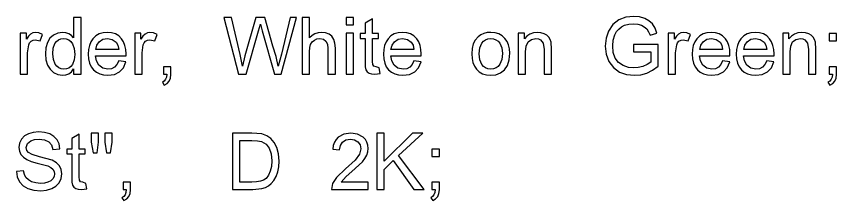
# Model space of a CAD drawing. Extents: x 1001568 to 1002149, y 1840825 to 1841423.
# Drawn here: x 1001993.504 to 1001998.235, y 1840960.983 to 1840962.047 of the extents above; entities that cross this region are included whole.
import ezdxf

# ---------------------------------------------------------------- set-up
doc = ezdxf.new("R2010")
doc.units = 0
doc.layers.add('SIGNS', color=7, linetype='Continuous')

msp = doc.modelspace()

# ---------------------------------------------------------------- linework, layer by layer
at = {"layer": 'SIGNS'}
for points in [[(1001993.8338, 1840961.7137), (1001993.8764, 1840961.7137), (1001993.8764, 1840962.04), (1001993.8338, 1840962.04), (1001993.8338, 1840961.9235), (1001993.821, 1840961.9371), (1001993.806, 1840961.947), (1001993.7887, 1840961.9529), (1001993.7694, 1840961.9549), (1001993.7419, 1840961.951), (1001993.7174, 1840961.9394), (1001993.6966, 1840961.9207), (1001993.6821, 1840961.8964), (1001993.6734, 1840961.8662), (1001993.6707, 1840961.8305), (1001993.6739, 1840961.7959), (1001993.6831, 1840961.7661), (1001993.6979, 1840961.7417), (1001993.7181, 1840961.7229), (1001993.7425, 1840961.7106), (1001993.7696, 1840961.7067), (1001993.7895, 1840961.709), (1001993.8069, 1840961.7159), (1001993.8216, 1840961.7275), (1001993.8338, 1840961.7436), (1001993.8338, 1840961.7137)], [(1001993.7132, 1840961.8306), (1001993.7163, 1840961.8636), (1001993.7259, 1840961.8899), (1001993.7349, 1840961.9028), (1001993.7462, 1840961.912), (1001993.7597, 1840961.9175), (1001993.7754, 1840961.9194), (1001993.7914, 1840961.9174), (1001993.8053, 1840961.9116), (1001993.8171, 1840961.902), (1001993.8266, 1840961.8887), (1001993.8364, 1840961.8612), (1001993.8397, 1840961.8273), (1001993.8363, 1840961.7959), (1001993.8262, 1840961.77), (1001993.8168, 1840961.7576), (1001993.8056, 1840961.749), (1001993.7923, 1840961.7436), (1001993.7771, 1840961.7421), (1001993.7615, 1840961.744), (1001993.748, 1840961.7495), (1001993.7366, 1840961.7587), (1001993.7272, 1840961.7716), (1001993.7167, 1840961.7983), (1001993.7132, 1840961.8306)], [(1001994.0938, 1840961.7901), (1001994.0832, 1840961.769), (1001994.0694, 1840961.7541), (1001994.0521, 1840961.7451), (1001994.0316, 1840961.7421), (1001994.0019, 1840961.748), (1001993.9792, 1840961.7657), (1001993.9659, 1840961.7897), (1001993.9604, 1840961.8201), (1001994.1361, 1840961.8201), (1001994.1363, 1840961.8308), (1001994.1347, 1840961.8564), (1001994.1297, 1840961.8796), (1001994.1214, 1840961.9001), (1001994.1097, 1840961.9183), (1001994.0937, 1840961.9342), (1001994.0748, 1840961.9457), (1001994.053, 1840961.9525), (1001994.0285, 1840961.9549), (1001994.0031, 1840961.9525), (1001993.9809, 1840961.9456), (1001993.9615, 1840961.934), (1001993.9451, 1840961.918), (1001993.9331, 1840961.8996), (1001993.9246, 1840961.8786), (1001993.9195, 1840961.8549), (1001993.9178, 1840961.8287), (1001993.9197, 1840961.8011), (1001993.9253, 1840961.777), (1001993.9348, 1840961.7561), (1001993.9482, 1840961.7386), (1001993.9647, 1840961.7246), (1001993.984, 1840961.7146), (1001994.0059, 1840961.7087), (1001994.0307, 1840961.7067), (1001994.0686, 1840961.7115), (1001994.0987, 1840961.7262), (1001994.1207, 1840961.7505), (1001994.135, 1840961.7849), (1001994.0938, 1840961.7901)], [(1001993.9616, 1840961.8555), (1001993.9674, 1840961.8807), (1001993.9812, 1840961.901), (1001994.0024, 1840961.9148), (1001994.029, 1840961.9194), (1001994.0567, 1840961.9139), (1001994.0787, 1840961.8977), (1001994.0887, 1840961.88), (1001994.0939, 1840961.8555), (1001993.9616, 1840961.8555)], [(1001995.7965, 1840961.7901), (1001995.786, 1840961.769), (1001995.7722, 1840961.7541), (1001995.7549, 1840961.7451), (1001995.7344, 1840961.7421), (1001995.7047, 1840961.748), (1001995.682, 1840961.7657), (1001995.6687, 1840961.7897), (1001995.6631, 1840961.8201), (1001995.8389, 1840961.8201), (1001995.8391, 1840961.8308), (1001995.8374, 1840961.8564), (1001995.8324, 1840961.8796), (1001995.8241, 1840961.9001), (1001995.8125, 1840961.9183), (1001995.7964, 1840961.9342), (1001995.7776, 1840961.9457), (1001995.7558, 1840961.9525), (1001995.7313, 1840961.9549), (1001995.7059, 1840961.9525), (1001995.6836, 1840961.9456), (1001995.6642, 1840961.934), (1001995.6478, 1840961.918), (1001995.6359, 1840961.8996), (1001995.6273, 1840961.8786), (1001995.6222, 1840961.8549), (1001995.6206, 1840961.8287), (1001995.6224, 1840961.8011), (1001995.6281, 1840961.777), (1001995.6375, 1840961.7561), (1001995.6509, 1840961.7386), (1001995.6674, 1840961.7246), (1001995.6867, 1840961.7146), (1001995.7086, 1840961.7087), (1001995.7335, 1840961.7067), (1001995.7714, 1840961.7115), (1001995.8014, 1840961.7262), (1001995.8235, 1840961.7505), (1001995.8378, 1840961.7849), (1001995.7965, 1840961.7901)], [(1001995.6643, 1840961.8555), (1001995.6702, 1840961.8807), (1001995.684, 1840961.901), (1001995.7051, 1840961.9148), (1001995.7317, 1840961.9194), (1001995.7594, 1840961.9139), (1001995.7814, 1840961.8977), (1001995.7915, 1840961.88), (1001995.7967, 1840961.8555), (1001995.6643, 1840961.8555)], [(1001996.13, 1840961.8307), (1001996.1317, 1840961.8044), (1001996.1368, 1840961.7809), (1001996.1452, 1840961.76), (1001996.1572, 1840961.7422), (1001996.1731, 1840961.7265), (1001996.1924, 1840961.7154), (1001996.2146, 1840961.7088), (1001996.2401, 1840961.7067), (1001996.2694, 1840961.7103), (1001996.2966, 1840961.7211), (1001996.3199, 1840961.7393), (1001996.3365, 1840961.7642), (1001996.3465, 1840961.7957), (1001996.3499, 1840961.8341), (1001996.3481, 1840961.8592), (1001996.3428, 1840961.882), (1001996.3339, 1840961.9023), (1001996.3216, 1840961.9202), (1001996.3052, 1840961.9353), (1001996.2863, 1840961.9461), (1001996.2645, 1840961.9526), (1001996.2401, 1840961.9549), (1001996.2189, 1840961.9532), (1001996.1996, 1840961.9482), (1001996.182, 1840961.9399), (1001996.1663, 1840961.9285), (1001996.1503, 1840961.9103), (1001996.139, 1840961.888), (1001996.1323, 1840961.8614), (1001996.13, 1840961.8307)], [(1001996.1726, 1840961.8308), (1001996.1763, 1840961.8645), (1001996.1875, 1840961.8915), (1001996.1973, 1840961.9036), (1001996.2094, 1840961.9124), (1001996.2236, 1840961.9176), (1001996.2401, 1840961.9194), (1001996.2559, 1840961.9176), (1001996.2699, 1840961.9125), (1001996.282, 1840961.9039), (1001996.2921, 1840961.8919), (1001996.3035, 1840961.8651), (1001996.3074, 1840961.8322), (1001996.3037, 1840961.7979), (1001996.2927, 1840961.7707), (1001996.2827, 1840961.7581), (1001996.2707, 1840961.7491), (1001996.2564, 1840961.7438), (1001996.2401, 1840961.7421), (1001996.2236, 1840961.7439), (1001996.2094, 1840961.7492), (1001996.1973, 1840961.7578), (1001996.1875, 1840961.77), (1001996.1763, 1840961.7968), (1001996.1726, 1840961.8308)], [(1001997.5774, 1840961.7901), (1001997.5668, 1840961.769), (1001997.553, 1840961.7541), (1001997.5357, 1840961.7451), (1001997.5152, 1840961.7421), (1001997.4855, 1840961.748), (1001997.4628, 1840961.7657), (1001997.4495, 1840961.7897), (1001997.444, 1840961.8201), (1001997.6197, 1840961.8201), (1001997.6199, 1840961.8308), (1001997.6183, 1840961.8564), (1001997.6133, 1840961.8796), (1001997.605, 1840961.9001), (1001997.5933, 1840961.9183), (1001997.5773, 1840961.9342), (1001997.5584, 1840961.9457), (1001997.5366, 1840961.9525), (1001997.5121, 1840961.9549), (1001997.4867, 1840961.9525), (1001997.4645, 1840961.9456), (1001997.4451, 1840961.934), (1001997.4287, 1840961.918), (1001997.4167, 1840961.8996), (1001997.4082, 1840961.8786), (1001997.4031, 1840961.8549), (1001997.4014, 1840961.8287), (1001997.4033, 1840961.8011), (1001997.4089, 1840961.777), (1001997.4184, 1840961.7561), (1001997.4318, 1840961.7386), (1001997.4483, 1840961.7246), (1001997.4676, 1840961.7146), (1001997.4895, 1840961.7087), (1001997.5143, 1840961.7067), (1001997.5522, 1840961.7115), (1001997.5823, 1840961.7262), (1001997.6043, 1840961.7505), (1001997.6186, 1840961.7849), (1001997.5774, 1840961.7901)], [(1001997.4452, 1840961.8555), (1001997.451, 1840961.8807), (1001997.4648, 1840961.901), (1001997.486, 1840961.9148), (1001997.5126, 1840961.9194), (1001997.5403, 1840961.9139), (1001997.5623, 1840961.8977), (1001997.5723, 1840961.88), (1001997.5775, 1840961.8555), (1001997.4452, 1840961.8555)], [(1001997.8316, 1840961.7901), (1001997.821, 1840961.769), (1001997.8072, 1840961.7541), (1001997.7899, 1840961.7451), (1001997.7694, 1840961.7421), (1001997.7397, 1840961.748), (1001997.717, 1840961.7657), (1001997.7037, 1840961.7897), (1001997.6982, 1840961.8201), (1001997.8739, 1840961.8201), (1001997.8741, 1840961.8308), (1001997.8725, 1840961.8564), (1001997.8675, 1840961.8796), (1001997.8592, 1840961.9001), (1001997.8475, 1840961.9183), (1001997.8315, 1840961.9342), (1001997.8126, 1840961.9457), (1001997.7908, 1840961.9525), (1001997.7663, 1840961.9549), (1001997.7409, 1840961.9525), (1001997.7187, 1840961.9456), (1001997.6992, 1840961.934), (1001997.6829, 1840961.918), (1001997.6709, 1840961.8996), (1001997.6623, 1840961.8786), (1001997.6573, 1840961.8549), (1001997.6556, 1840961.8287), (1001997.6575, 1840961.8011), (1001997.6631, 1840961.777), (1001997.6726, 1840961.7561), (1001997.6859, 1840961.7386), (1001997.7025, 1840961.7246), (1001997.7218, 1840961.7146), (1001997.7437, 1840961.7087), (1001997.7685, 1840961.7067), (1001997.8064, 1840961.7115), (1001997.8365, 1840961.7262), (1001997.8585, 1840961.7505), (1001997.8728, 1840961.7849), (1001997.8316, 1840961.7901)], [(1001997.6994, 1840961.8555), (1001997.7052, 1840961.8807), (1001997.719, 1840961.901), (1001997.7401, 1840961.9148), (1001997.7668, 1840961.9194), (1001997.7945, 1840961.9139), (1001997.8165, 1840961.8977), (1001997.8265, 1840961.88), (1001997.8317, 1840961.8555), (1001997.6994, 1840961.8555)], [(1001994.7494, 1840961.0471), (1001994.867, 1840961.0471), (1001994.9193, 1840961.0526), (1001994.9396, 1840961.0592), (1001994.958, 1840961.0692), (1001994.974, 1840961.0823), (1001994.9879, 1840961.0985), (1001995.0015, 1840961.1219), (1001995.0112, 1840961.1486), (1001995.017, 1840961.1786), (1001995.0189, 1840961.212), (1001995.0156, 1840961.253), (1001995.006, 1840961.2894), (1001994.9913, 1840961.3187), (1001994.9721, 1840961.3416), (1001994.9482, 1840961.3582), (1001994.9197, 1840961.3686), (1001994.8616, 1840961.3733), (1001994.7494, 1840961.3733), (1001994.7494, 1840961.0471)], [(1001994.7919, 1840961.0896), (1001994.7919, 1840961.3307), (1001994.8614, 1840961.3307), (1001994.8952, 1840961.3291), (1001994.9179, 1840961.3243), (1001994.9434, 1840961.309), (1001994.9617, 1840961.2853), (1001994.9727, 1840961.253), (1001994.9764, 1840961.2125), (1001994.9742, 1840961.1801), (1001994.968, 1840961.1527), (1001994.9577, 1840961.1298), (1001994.9434, 1840961.1118), (1001994.9296, 1840961.102), (1001994.9115, 1840961.0951), (1001994.8891, 1840961.0909), (1001994.8625, 1840961.0896), (1001994.7919, 1840961.0896)]]:
    msp.add_lwpolyline(points, dxfattribs=at)
for points in [[(1001994.7852, 1840961.7137), (1001994.8289, 1840961.7137), (1001994.8995, 1840961.9632), (1001994.9107, 1840962.0017), (1001994.9215, 1840961.9636), (1001994.9927, 1840961.7137), (1001995.0304, 1840961.7137), (1001995.1201, 1840962.04), (1001995.0833, 1840962.04), (1001995.0326, 1840961.8286), (1001995.0134, 1840961.7595), (1001995.0011, 1840961.8155), (1001994.9835, 1840961.8753), (1001994.9366, 1840962.04), (1001994.8844, 1840962.04), (1001994.8221, 1840961.82), (1001994.8074, 1840961.7595), (1001994.7936, 1840961.8262), (1001994.7438, 1840962.04), (1001994.6994, 1840962.04)], [(1001995.1521, 1840961.7137), (1001995.1946, 1840961.7137), (1001995.1946, 1840961.842), (1001995.1962, 1840961.8668), (1001995.201, 1840961.8855), (1001995.2094, 1840961.8995), (1001995.2222, 1840961.9103), (1001995.2374, 1840961.9172), (1001995.2538, 1840961.9194), (1001995.2744, 1840961.9156), (1001995.2891, 1840961.9049), (1001995.298, 1840961.8872), (1001995.301, 1840961.8624), (1001995.301, 1840961.7137), (1001995.3435, 1840961.7137), (1001995.3435, 1840961.8631), (1001995.3413, 1840961.8915), (1001995.3347, 1840961.9145), (1001995.3236, 1840961.9321), (1001995.3083, 1840961.9445), (1001995.2873, 1840961.9523), (1001995.2637, 1840961.9549), (1001995.2437, 1840961.9528), (1001995.2255, 1840961.9469), (1001995.2091, 1840961.937), (1001995.1946, 1840961.9235), (1001995.1946, 1840962.04), (1001995.1521, 1840962.04)], [(1001995.4062, 1840961.9974), (1001995.4488, 1840961.9974), (1001995.4488, 1840962.04), (1001995.4062, 1840962.04)], [(1001995.5964, 1840961.7496), (1001995.5795, 1840961.7563), (1001995.566, 1840961.759), (1001995.5595, 1840961.7688), (1001995.5574, 1840961.7875), (1001995.5574, 1840961.9194), (1001995.5928, 1840961.9194), (1001995.5928, 1840961.9477), (1001995.5574, 1840961.9477), (1001995.5574, 1840962.0329), (1001995.5148, 1840962.0081), (1001995.5148, 1840961.9477), (1001995.4865, 1840961.9477), (1001995.4865, 1840961.9194), (1001995.5148, 1840961.9194), (1001995.5148, 1840961.7851), (1001995.5161, 1840961.7556), (1001995.5198, 1840961.7383), (1001995.5271, 1840961.7273), (1001995.5381, 1840961.7196), (1001995.5528, 1840961.715), (1001995.5714, 1840961.7137), (1001995.602, 1840961.717)], [(1001997.0639, 1840961.8414), (1001997.1632, 1840961.8414), (1001997.1632, 1840961.7822), (1001997.1431, 1840961.7687), (1001997.1175, 1840961.7581), (1001997.0909, 1840961.7513), (1001997.0658, 1840961.7492), (1001997.0337, 1840961.7527), (1001997.0034, 1840961.763), (1001996.9769, 1840961.7808), (1001996.9581, 1840961.8057), (1001996.9469, 1840961.8377), (1001996.9433, 1840961.8769), (1001996.9466, 1840961.9106), (1001996.956, 1840961.941), (1001996.9657, 1840961.9589), (1001996.9784, 1840961.974), (1001996.9937, 1840961.9862), (1001997.012, 1840961.9956), (1001997.036, 1840962.0023), (1001997.0637, 1840962.0045), (1001997.0874, 1840962.0024), (1001997.1091, 1840961.9964), (1001997.1256, 1840961.9874), (1001997.1396, 1840961.9749), (1001997.1507, 1840961.9586), (1001997.1591, 1840961.9387), (1001997.1984, 1840961.9494), (1001997.1876, 1840961.9789), (1001997.1724, 1840962.0032), (1001997.1527, 1840962.0219), (1001997.1287, 1840962.0354), (1001997.0981, 1840962.0441), (1001997.0646, 1840962.047), (1001997.0185, 1840962.0419), (1001996.9783, 1840962.0269), (1001996.9442, 1840962.0003), (1001996.9193, 1840961.9622), (1001996.9053, 1840961.9206), (1001996.9008, 1840961.8753), (1001996.9058, 1840961.8287), (1001996.9211, 1840961.7874), (1001996.947, 1840961.7518), (1001996.9831, 1840961.7259), (1001997.0236, 1840961.7114), (1001997.0692, 1840961.7067), (1001997.1048, 1840961.7099), (1001997.1395, 1840961.7197), (1001997.1731, 1840961.7361), (1001997.2058, 1840961.7592), (1001997.2058, 1840961.8839), (1001997.0639, 1840961.8839)], [(1001993.5256, 1840961.7137), (1001993.5681, 1840961.7137), (1001993.5681, 1840961.8364), (1001993.5747, 1840961.8827), (1001993.58, 1840961.8944), (1001993.5879, 1840961.9032), (1001993.5996, 1840961.91), (1001993.6123, 1840961.9123), (1001993.6409, 1840961.9059), (1001993.6544, 1840961.9422), (1001993.6332, 1840961.9517), (1001993.6128, 1840961.9549), (1001993.5986, 1840961.9523), (1001993.5854, 1840961.9448), (1001993.5727, 1840961.9322), (1001993.5611, 1840961.9148), (1001993.5611, 1840961.9508), (1001993.5256, 1840961.9508)], [(1001994.1862, 1840961.7137), (1001994.2287, 1840961.7137), (1001994.2287, 1840961.8364), (1001994.2353, 1840961.8827), (1001994.2406, 1840961.8944), (1001994.2484, 1840961.9032), (1001994.2602, 1840961.91), (1001994.2728, 1840961.9123), (1001994.3014, 1840961.9059), (1001994.3149, 1840961.9422), (1001994.2938, 1840961.9517), (1001994.2734, 1840961.9549), (1001994.2592, 1840961.9523), (1001994.2459, 1840961.9448), (1001994.2333, 1840961.9322), (1001994.2216, 1840961.9148), (1001994.2216, 1840961.9508), (1001994.1862, 1840961.9508)], [(1001995.4062, 1840961.7137), (1001995.4488, 1840961.7137), (1001995.4488, 1840961.9508), (1001995.4062, 1840961.9508)], [(1001996.3984, 1840961.7137), (1001996.4409, 1840961.7137), (1001996.4409, 1840961.842), (1001996.4446, 1840961.8758), (1001996.4558, 1840961.9), (1001996.4744, 1840961.9145), (1001996.5006, 1840961.9194), (1001996.5148, 1840961.9175), (1001996.5271, 1840961.9121), (1001996.5423, 1840961.8916), (1001996.5474, 1840961.8566), (1001996.5474, 1840961.7137), (1001996.5899, 1840961.7137), (1001996.5899, 1840961.8587), (1001996.5877, 1840961.8976), (1001996.5824, 1840961.9141), (1001996.574, 1840961.9279), (1001996.5627, 1840961.9389), (1001996.5482, 1840961.9471), (1001996.5292, 1840961.9529), (1001996.5091, 1840961.9549), (1001996.486, 1840961.9523), (1001996.4657, 1840961.9452), (1001996.4483, 1840961.9333), (1001996.4339, 1840961.9171), (1001996.4339, 1840961.9508), (1001996.3984, 1840961.9508)], [(1001997.2634, 1840961.7137), (1001997.3059, 1840961.7137), (1001997.3059, 1840961.8364), (1001997.3125, 1840961.8827), (1001997.3178, 1840961.8944), (1001997.3257, 1840961.9032), (1001997.3374, 1840961.91), (1001997.35, 1840961.9123), (1001997.3787, 1840961.9059), (1001997.3922, 1840961.9422), (1001997.371, 1840961.9517), (1001997.3506, 1840961.9549), (1001997.3364, 1840961.9523), (1001997.3232, 1840961.9448), (1001997.3105, 1840961.9322), (1001997.2989, 1840961.9148), (1001997.2989, 1840961.9508), (1001997.2634, 1840961.9508)], [(1001997.924, 1840961.7137), (1001997.9665, 1840961.7137), (1001997.9665, 1840961.842), (1001997.9702, 1840961.8758), (1001997.9814, 1840961.9), (1001998, 1840961.9145), (1001998.0262, 1840961.9194), (1001998.0403, 1840961.9175), (1001998.0526, 1840961.9121), (1001998.0678, 1840961.8916), (1001998.0729, 1840961.8566), (1001998.0729, 1840961.7137), (1001998.1155, 1840961.7137), (1001998.1155, 1840961.8587), (1001998.1132, 1840961.8976), (1001998.1079, 1840961.9141), (1001998.0996, 1840961.9279), (1001998.0882, 1840961.9389), (1001998.0738, 1840961.9471), (1001998.0547, 1840961.9529), (1001998.0347, 1840961.9549), (1001998.0115, 1840961.9523), (1001997.9912, 1840961.9452), (1001997.9738, 1840961.9333), (1001997.9594, 1840961.9171), (1001997.9594, 1840961.9508), (1001997.924, 1840961.9508)], [(1001998.1923, 1840961.9052), (1001998.2349, 1840961.9052), (1001998.2349, 1840961.9477), (1001998.1923, 1840961.9477)], [(1001994.3525, 1840961.7137), (1001994.3709, 1840961.7137), (1001994.3688, 1840961.697), (1001994.364, 1840961.6836), (1001994.3561, 1840961.6735), (1001994.3455, 1840961.6669), (1001994.3568, 1840961.6499), (1001994.3735, 1840961.6598), (1001994.3854, 1840961.6734), (1001994.3927, 1840961.6908), (1001994.3951, 1840961.7122), (1001994.3951, 1840961.7563), (1001994.3525, 1840961.7563)], [(1001998.1923, 1840961.7137), (1001998.2107, 1840961.7137), (1001998.2086, 1840961.697), (1001998.2038, 1840961.6836), (1001998.1959, 1840961.6735), (1001998.1853, 1840961.6669), (1001998.1966, 1840961.6499), (1001998.2133, 1840961.6598), (1001998.2252, 1840961.6734), (1001998.2325, 1840961.6908), (1001998.2349, 1840961.7122), (1001998.2349, 1840961.7563), (1001998.1923, 1840961.7563)], [(1001993.5035, 1840961.1521), (1001993.5087, 1840961.1201), (1001993.5215, 1840961.0925), (1001993.5419, 1840961.0695), (1001993.5692, 1840961.0531), (1001993.6032, 1840961.0432), (1001993.6441, 1840961.04), (1001993.6778, 1840961.0431), (1001993.7074, 1840961.0526), (1001993.7313, 1840961.0671), (1001993.7498, 1840961.0865), (1001993.762, 1840961.1106), (1001993.7659, 1840961.1372), (1001993.7623, 1840961.1623), (1001993.7518, 1840961.184), (1001993.7344, 1840961.202), (1001993.7103, 1840961.2165), (1001993.6369, 1840961.2369), (1001993.5948, 1840961.2491), (1001993.5729, 1840961.2604), (1001993.5633, 1840961.2734), (1001993.5603, 1840961.2891), (1001993.5667, 1840961.3121), (1001993.5859, 1840961.3283), (1001993.6077, 1840961.3355), (1001993.6345, 1840961.3378), (1001993.6663, 1840961.3339), (1001993.6902, 1840961.323), (1001993.7058, 1840961.3046), (1001993.7132, 1840961.279), (1001993.7542, 1840961.2821), (1001993.7495, 1840961.3109), (1001993.7382, 1840961.3351), (1001993.7202, 1840961.3541), (1001993.6957, 1840961.3685), (1001993.6656, 1840961.3775), (1001993.6321, 1840961.3804), (1001993.6004, 1840961.3775), (1001993.5725, 1840961.3693), (1001993.55, 1840961.3564), (1001993.5328, 1840961.3384), (1001993.5215, 1840961.3159), (1001993.5177, 1840961.2907), (1001993.5206, 1840961.2688), (1001993.5292, 1840961.2498), (1001993.5437, 1840961.2334), (1001993.564, 1840961.2199), (1001993.5893, 1840961.2095), (1001993.6239, 1840961.2002), (1001993.6852, 1840961.1837), (1001993.7018, 1840961.1752), (1001993.7138, 1840961.1648), (1001993.721, 1840961.1523), (1001993.7234, 1840961.1378), (1001993.721, 1840961.1231), (1001993.714, 1840961.1098), (1001993.7017, 1840961.0977), (1001993.6856, 1840961.0891), (1001993.6656, 1840961.0841), (1001993.6417, 1840961.0825), (1001993.6147, 1840961.085), (1001993.5913, 1840961.0918), (1001993.5728, 1840961.1023), (1001993.5588, 1840961.1164), (1001993.5494, 1840961.1343), (1001993.5445, 1840961.1558)], [(1001993.9041, 1840961.083), (1001993.8872, 1840961.0896), (1001993.8738, 1840961.0924), (1001993.8673, 1840961.1021), (1001993.8651, 1840961.1208), (1001993.8651, 1840961.2527), (1001993.9006, 1840961.2527), (1001993.9006, 1840961.2811), (1001993.8651, 1840961.2811), (1001993.8651, 1840961.3662), (1001993.8226, 1840961.3414), (1001993.8226, 1840961.2811), (1001993.7942, 1840961.2811), (1001993.7942, 1840961.2527), (1001993.8226, 1840961.2527), (1001993.8226, 1840961.1184), (1001993.8238, 1840961.0889), (1001993.8276, 1840961.0717), (1001993.8348, 1840961.0607), (1001993.8459, 1840961.0529), (1001993.8606, 1840961.0484), (1001993.8791, 1840961.0471), (1001993.9098, 1840961.0504)], [(1001993.9458, 1840961.2598), (1001993.9686, 1840961.2598), (1001993.9779, 1840961.3208), (1001993.9779, 1840961.3733), (1001993.9354, 1840961.3733), (1001993.9354, 1840961.3208)], [(1001994.0236, 1840961.2598), (1001994.046, 1840961.2598), (1001994.0559, 1840961.3208), (1001994.0559, 1840961.3733), (1001994.0134, 1840961.3733), (1001994.0134, 1840961.3208)], [(1001995.5333, 1840961.0896), (1001995.3763, 1840961.0896), (1001995.405, 1840961.1226), (1001995.4385, 1840961.1512), (1001995.4992, 1840961.2075), (1001995.514, 1840961.2267), (1001995.5248, 1840961.246), (1001995.5311, 1840961.2651), (1001995.5333, 1840961.2844), (1001995.5314, 1840961.304), (1001995.5258, 1840961.3215), (1001995.5164, 1840961.337), (1001995.5034, 1840961.3503), (1001995.4717, 1840961.3675), (1001995.4328, 1840961.3733), (1001995.3916, 1840961.3673), (1001995.3596, 1840961.3495), (1001995.3473, 1840961.3362), (1001995.338, 1840961.3204), (1001995.3315, 1840961.3018), (1001995.3281, 1840961.2808), (1001995.3683, 1840961.2766), (1001995.3725, 1840961.3018), (1001995.385, 1840961.3213), (1001995.4047, 1840961.3337), (1001995.4307, 1840961.3378), (1001995.4539, 1840961.3339), (1001995.4729, 1840961.3227), (1001995.4862, 1840961.3046), (1001995.4908, 1840961.282), (1001995.4825, 1840961.251), (1001995.4579, 1840961.2167), (1001995.4023, 1840961.1662), (1001995.3508, 1840961.1174), (1001995.3277, 1840961.0814), (1001995.3205, 1840961.0471), (1001995.5333, 1840961.0471)], [(1001995.5819, 1840961.0471), (1001995.6244, 1840961.0471), (1001995.6244, 1840961.1621), (1001995.6774, 1840961.2145), (1001995.7952, 1840961.0471), (1001995.8559, 1840961.0471), (1001995.7081, 1840961.2447), (1001995.8483, 1840961.3733), (1001995.7875, 1840961.3733), (1001995.6244, 1840961.212), (1001995.6244, 1840961.3733), (1001995.5819, 1840961.3733)], [(1001995.9009, 1840961.2386), (1001995.9434, 1840961.2386), (1001995.9434, 1840961.2811), (1001995.9009, 1840961.2811)], [(1001994.1189, 1840961.0471), (1001994.1373, 1840961.0471), (1001994.1352, 1840961.0304), (1001994.1303, 1840961.017), (1001994.1224, 1840961.0069), (1001994.1118, 1840961.0002), (1001994.1232, 1840960.9833), (1001994.1398, 1840960.9931), (1001994.1518, 1840961.0068), (1001994.159, 1840961.0242), (1001994.1615, 1840961.0455), (1001994.1615, 1840961.0896), (1001994.1189, 1840961.0896)], [(1001995.9009, 1840961.0471), (1001995.9193, 1840961.0471), (1001995.9172, 1840961.0304), (1001995.9123, 1840961.017), (1001995.9044, 1840961.0069), (1001995.8938, 1840961.0002), (1001995.9052, 1840960.9833), (1001995.9218, 1840960.9931), (1001995.9338, 1840961.0068), (1001995.941, 1840961.0242), (1001995.9434, 1840961.0455), (1001995.9434, 1840961.0896), (1001995.9009, 1840961.0896)]]:
    msp.add_lwpolyline(points, close=True, dxfattribs=at)

doc.saveas('drawing.dxf')
